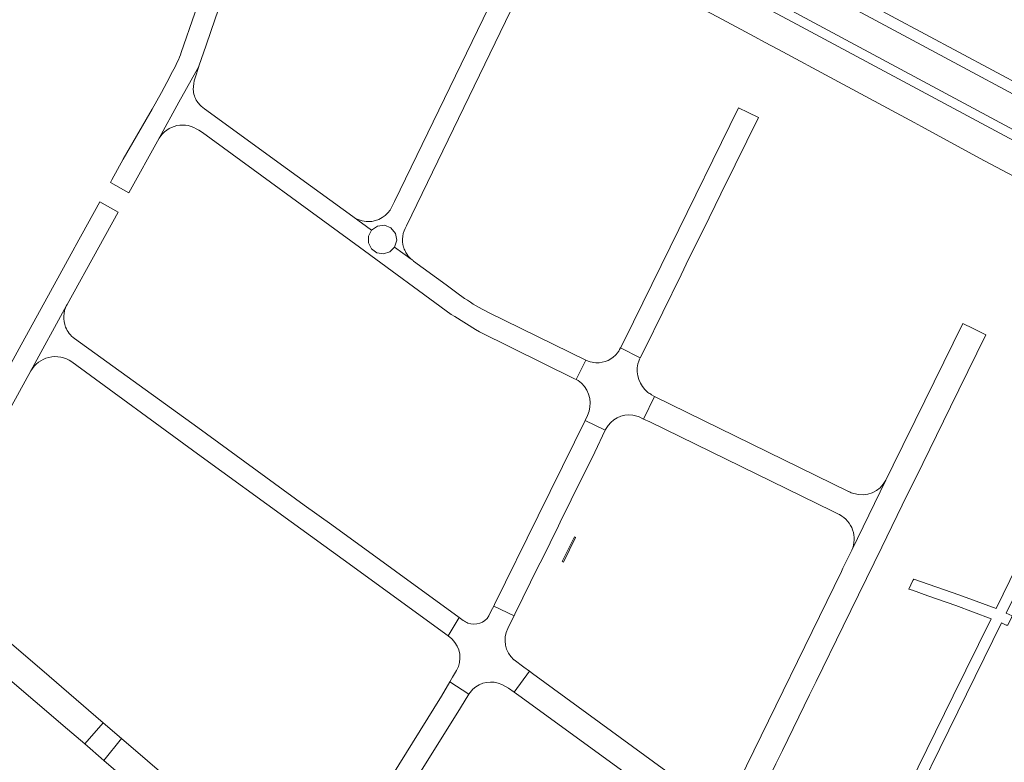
# Model space of a CAD drawing. Extents: x 148869 to 161638, y 453607 to 469810.
# Tile 481 of 656: x 155761 to 155975, y 463888 to 464049. Entities that reach past the tile are written whole.
import ezdxf
from ezdxf.lldxf.tags import DXFTag

# ---------------------------------------------------------------- set-up
doc = ezdxf.new("R2010")
doc.units = 0
for name, color, linetype, lineweight in [('B-OI-RI-PERSLEIDING-G-niet meenemen', 190, 'RI-PERS', 18), ('B-RO-VH-VERHARDING_ASFALT-GV', 251, 'CONTINUOUS', 18), ('B-RO-VH-VERHARDING_BEDRIJFSVLOERPLAAT-GV', 251, 'CONTINUOUS', 18)]:
    doc.layers.add(name, color=color, linetype=linetype, lineweight=lineweight)
tags = doc.linetypes.add('RI-PERS', pattern='A,7,-2,["P",Standard,S=1.8,R=0,X=-0.5,Y=-0.9],-2,7,-2,[102,NLCS.SHX,S=1,R=180,X=0,Y=0],-2', length=22).pattern_tags.tags
tags[6] = DXFTag(74, 10)

msp = doc.modelspace()

# ---------------------------------------------------------------- linework, layer by layer
at = {"layer": 'B-OI-RI-PERSLEIDING-G-niet meenemen'}
msp.add_line((155883.7, 464085.6), (156045.1, 463999.2), dxfattribs=at)
at = {"layer": 'B-RO-VH-VERHARDING_ASFALT-GV', "flags": 128}
for points in [[(155982.58, 464019.85), (155928.59, 464048.81), (155909.33, 464059.15), (155857.62, 464085.55), (155857.44, 464085.64), (155830.84, 464099.19)], [(156000, 464020.48), (155997.44, 464021.86), (155944.73, 464050.15), (155932.43, 464056.73), (155862.35, 464094.25), (155861.77, 464094.57), (155858.69, 464088.24), (155861.77, 464086.94), (155929.48, 464050.64), (155994.29, 464015.89), (156000, 464012.83), (156001.79, 464011.86)], [(155794.47, 464038.03), (155793.23, 464035.63), (155792.03, 464033.47), (155790.03, 464029.88), (155784.57, 464020.42), (155783.78, 464019.05), (155781.31, 464014.56), (155781.01, 464014), (155785.02, 464011.8), (155791.54, 464023.62), (155795.83, 464031.37), (155800.13, 464039.12), (155800.16, 464039.22), (155801.73, 464043.77), (155803.7, 464049.46), (155809.34, 464065.75), (155813.2, 464076.93), (155813.83, 464078.76), (155809.53, 464080.23), (155807.83, 464075.48)], [(155807.83, 464075.48), (155806.99, 464073.07), (155805.55, 464068.66), (155800.28, 464053.51), (155799.29, 464050.66), (155796.34, 464042.19)], [(155845.09, 464004.6), (155869.94, 464055.95), (155870.27, 464056.57), (155866.27, 464058.87), (155865.3, 464056.93), (155842.53, 464009.91), (155841.96, 464008.75)], [(155903.49, 464054.55), (155904.42, 464054.13), (155912.47, 464049.85), (155920.52, 464045.55), (155922.63, 464044.42), (155925.66, 464042.78), (155937.69, 464036.32), (155954.99, 464027.03), (155956.61, 464026.16), (155969.18, 464019.3), (155974.07, 464016.67), (155980.52, 464013.3), (155984.57, 464011.14), (155987.5, 464009.54), (155990.84, 464007.67), (156000, 464002.44), (156002.24, 464001.14)], [(155799.33, 464036.66), (155800.13, 464039.12), (155795.83, 464031.37), (155791.54, 464023.62)], [(155846.12, 463997.43), (155846.11, 463997.43), (155842.54, 464000.04), (155841.52, 463999.02), (155840.14, 463998.58), (155838.71, 463998.81), (155837.55, 463999.66), (155836.89, 464000.94), (155836.89, 464002.38), (155837.55, 464003.67), (155833.49, 464006.63), (155819.34, 464016.89), (155801.36, 464029.96)], [(155800.11, 464025.32), (155800.96, 464024.82), (155834.93, 464000), (155854.81, 463985.42), (155855.57, 463984.97), (155860.05, 463982.18), (155860.92, 463981.66), (155881.51, 463971.52), (155881.82, 463971.35), (155883.94, 463975.58), (155862.85, 463985.9)], [(155771.51, 463987.4), (155771.6, 463987.57), (155778.52, 464000), (155782.71, 464007.6), (155778.69, 464009.8), (155773.4, 464000.17), (155773.3, 464000), (155768.03, 463990.41), (155761.23, 463978.05), (155759.06, 463974.1), (155740.16, 463939.89)], [(155833.49, 464006.63), (155837.55, 464003.67), (155838.79, 464004.56), (155840.31, 464004.74), (155841.73, 464004.17), (155842.71, 464003), (155843, 464001.49), (155842.54, 464000.04), (155846.11, 463997.43)], [(155844.52, 463999.88), (155844.48, 464000)], [(155857.69, 463988.93), (155856.01, 463990.11), (155853.69, 463991.82), (155846.65, 463997.01)], [(155742.34, 463934.29), (155763.77, 463973.2), (155771.51, 463987.4)], [(155771.51, 463987.4), (155763.77, 463973.2)], [(155926.5, 463891.05), (155932.38, 463903.08), (155933.8, 463905.98), (155939.67, 463917.98), (155948.02, 463935.08), (155953.54, 463946.36), (155955.35, 463950.05), (155962.91, 463965.45), (155964.72, 463969.14), (155970.56, 463981.03), (155967.78, 463982.39), (155965.56, 463983.48), (155955.26, 463962.49), (155952.58, 463957.05), (155950.48, 463952.79), (155948.9, 463949.57), (155941.52, 463934.4)], [(155939.91, 463849.65), (155943.11, 463856.13), (155952.88, 463875.76), (155964.46, 463899.38), (155973.93, 463918.65), (155974.92, 463918.2), (155975.14, 463918.2), (155975.31, 463918.19), (155975.36, 463918.29), (155976.07, 463919.81), (155976.1, 463919.9), (155976.22, 463920.16), (155974.97, 463920.78), (155989.71, 463950.94), (156004.65, 463981.41), (156002.92, 463982.52), (156002.53, 463982.77), (155987.72, 463952.37), (155972.74, 463921.75), (155964.71, 463924.73), (155954.93, 463928.16), (155954.75, 463927.81), (155953.87, 463925.99), (155954.65, 463925.72)], [(155856.5, 463919.82), (155828.94, 463939.89), (155822.94, 463944.12), (155799.91, 463960.97), (155773.21, 463980.23)], [(155895.7, 463976.05), (155891.45, 463978.22), (155891.24, 463977.82)], [(155772.62, 463975.16), (155799.83, 463955.28), (155820.1, 463940.53), (155831.4, 463932.38), (155854.11, 463915.85), (155856.5, 463919.82)], [(155884.47, 463975.32), (155883.94, 463975.58), (155881.82, 463971.35), (155882.27, 463971.11), (155883.02, 463970.54)], [(155895.21, 463974.75), (155895.28, 463974.94)], [(155895.56, 463975.73), (155895.7, 463976.05)], [(155895.45, 463963.24), (155896.42, 463962.8), (155898.81, 463967.7), (155898.65, 463967.78), (155898.18, 463968.05)], [(155940.91, 463947.08), (155940.8, 463947.13), (155898.81, 463967.7), (155896.42, 463962.8), (155897.77, 463962.19)], [(155884.32, 463963.58), (155883.79, 463962.48), (155888.15, 463960.36), (155888.22, 463960.5)], [(155897.77, 463962.19), (155937.37, 463942.84), (155938.62, 463942.21), (155938.83, 463942.1)], [(155712.64, 463946.06), (155722.65, 463937.56), (155733.48, 463928.29), (155750.63, 463913.61), (155771.74, 463895.67), (155775.48, 463892.45), (155779.44, 463897.06), (155766.15, 463908.48), (155743.53, 463927.75), (155743.51, 463927.78), (155737.46, 463932.95), (155731.7, 463937.82), (155717.21, 463950.26), (155714.6, 463952.51), (155710.28, 463947.49)], [(155941.52, 463934.4), (155948.9, 463949.57)], [(155941.39, 463934.12), (155939.6, 463930.48), (155939.26, 463929.79), (155917.1, 463884.47), (155916.77, 463883.8), (155916.48, 463883.22), (155911.29, 463872.48), (155912.04, 463871.93), (155915.95, 463869.31), (155916.95, 463871.78), (155917.74, 463873.35), (155919.2, 463876.13), (155925.08, 463888.16), (155926.5, 463891.05)], [(155954.65, 463925.72), (155957.98, 463924.55), (155964.06, 463922.42), (155971.66, 463919.53), (155963.5, 463902.9), (155950.2, 463875.8), (155940.98, 463857.3), (155937.7, 463850.61)], [(155867.01, 463917.44), (155867.82, 463919.08), (155868.38, 463920.18), (155864.03, 463922.31), (155863.47, 463921.24), (155862.94, 463920.18)], [(155857.39, 463919.21), (155856.5, 463919.82), (155854.11, 463915.85), (155854.94, 463915.18), (155854.97, 463915.15), (155854.98, 463915.15)], [(155865.75, 463905.32), (155867.2, 463904.53), (155868.42, 463903.67), (155871.74, 463908.18), (155870.53, 463909.05), (155868.38, 463910.66), (155868.34, 463910.69)], [(155855.93, 463908.37), (155855.06, 463906.93), (155854.46, 463905.89), (155858.6, 463903.26), (155859.46, 463904.31)], [(155871.74, 463908.18), (155868.42, 463903.67), (155869.41, 463902.94), (155901.69, 463879.48), (155902.09, 463879.18), (155907.73, 463875.06), (155907.92, 463874.93), (155911.29, 463872.48), (155916.48, 463883.22)], [(155908.44, 463881.38), (155872.42, 463907.68), (155871.74, 463908.18)], [(155831.46, 463859.51), (155832.9, 463862.03), (155856.79, 463900.28), (155858.6, 463903.26), (155854.46, 463905.89), (155852.67, 463902.79), (155843.41, 463887.9), (155842.15, 463885.85), (155842, 463885.6), (155840.01, 463882.47), (155839.95, 463882.37), (155827.96, 463863.27)], [(155819.66, 463862.52), (155799.8, 463879.54), (155783.4, 463893.65), (155779.6, 463888.9), (155799.74, 463871.53), (155824.65, 463850.08), (155837.31, 463839.35), (155853.65, 463825.31), (155857.55, 463821.88), (155861.66, 463826.54), (155854.68, 463832.61), (155832.27, 463851.9)]]:
    msp.add_lwpolyline(points, dxfattribs=at)
at = {"layer": 'B-RO-VH-VERHARDING_ASFALT-GV'}
for points in [[(155796.34, 464042.19, -0.038868), (155794.47, 464038.03)], [(155798.94, 464034.14, -0.08811), (155799.33, 464036.66)], [(155799.77, 464031.58, -0.138996), (155798.94, 464034.14)], [(155800.08, 464031.16, -0.027034), (155799.77, 464031.58)], [(155801.36, 464029.96, -0.065432), (155800.08, 464031.16)], [(155791.54, 464023.62, -0.20563), (155795.38, 464026.32)], [(155795.38, 464026.32, -0.21008), (155800.11, 464025.32)], [(155841.96, 464008.75, -0.288861), (155836.8, 464005.54)], [(155836.8, 464005.54, -0.156269), (155833.49, 464006.63)], [(155844.48, 464000, -0.216489), (155845.09, 464004.6)], [(155844.99, 463998.83, -0.052384), (155844.52, 463999.88)], [(155846.11, 463997.43, -0.081807), (155844.99, 463998.83)], [(155846.65, 463997.01, -0.031718), (155846.12, 463997.43)], [(155862.85, 463985.9, -0.037072), (155857.69, 463988.93)], [(155771.3, 463982.72, -0.21358), (155771.51, 463987.4)], [(155773.21, 463980.23, -0.140099), (155771.3, 463982.72)], [(155890.83, 463977.17, -0.244613), (155886.12, 463974.99)], [(155891.24, 463977.82, -0.052997), (155890.83, 463977.17)], [(155763.77, 463973.2, -0.210348), (155767.65, 463976.14)], [(155767.65, 463976.14, -0.219843), (155772.62, 463975.16)], [(155886.12, 463974.99, -0.075456), (155884.47, 463975.32)], [(155897.39, 463968.58, -0.293686), (155895.21, 463974.75)], [(155895.28, 463974.94, -0.03518), (155895.56, 463975.73)], [(155883.02, 463970.54, -0.31467), (155884.32, 463963.58)], [(155898.18, 463968.05, -0.040486), (155897.39, 463968.58)], [(155888.76, 463961.37, -0.327296), (155895, 463963.41)], [(155895, 463963.41, -0.074647), (155895.45, 463963.24)], [(155888.22, 463960.5, -0.039911), (155888.76, 463961.37)], [(155948.9, 463949.57, -0.364937), (155941.94, 463946.65)], [(155941.94, 463946.65, -0.047848), (155940.91, 463947.08)], [(155938.83, 463942.1, -0.395122), (155941.52, 463934.4)], [(155941.52, 463934.4, -0.014768), (155941.39, 463934.12)], [(155862.94, 463920.18, -0.360105), (155858.42, 463918.62)], [(155858.42, 463918.62, -0.079062), (155857.39, 463919.21)], [(155868.34, 463910.69, -0.334891), (155867.01, 463917.44)], [(155854.98, 463915.15, -0.347218), (155855.93, 463908.37)], [(155859.46, 463904.31, -0.30853), (155865.75, 463905.32)]]:
    msp.add_lwpolyline(points, format="xyb", dxfattribs=at)
at = {"layer": 'B-RO-VH-VERHARDING_ASFALT-GV', "flags": 128}
for points in [[(155891.45, 463978.22), (155895.7, 463976.05), (155896.6, 463977.89), (155904.54, 463994.04), (155906.26, 463997.53), (155909.4, 464003.87), (155913.14, 464011.54), (155916.23, 464017.87), (155921.29, 464028.11), (155919.05, 464029.18), (155916.98, 464030.16), (155902.18, 464000), (155892.32, 463979.91)], [(155868.56, 463920.52), (155873.7, 463931.03), (155874.4, 463932.34), (155878, 463939.68), (155878.39, 463940.46), (155880.74, 463945.32), (155885.89, 463955.66), (155888.15, 463960.36), (155883.79, 463962.48), (155881.48, 463957.78), (155873.63, 463941.82), (155864.19, 463922.62), (155864.03, 463922.31), (155868.38, 463920.18)], [(155879.09, 463931.8), (155881.72, 463937.12), (155881.45, 463937.33), (155878.8, 463931.94)]]:
    msp.add_lwpolyline(points, close=True, dxfattribs=at)
at = {"layer": 'B-RO-VH-VERHARDING_BEDRIJFSVLOERPLAAT-GV', "flags": 128}
msp.add_lwpolyline([(155779.44, 463897.06), (155775.48, 463892.45), (155779.6, 463888.9), (155783.4, 463893.65)], close=True, dxfattribs=at)

doc.saveas('drawing.dxf')
